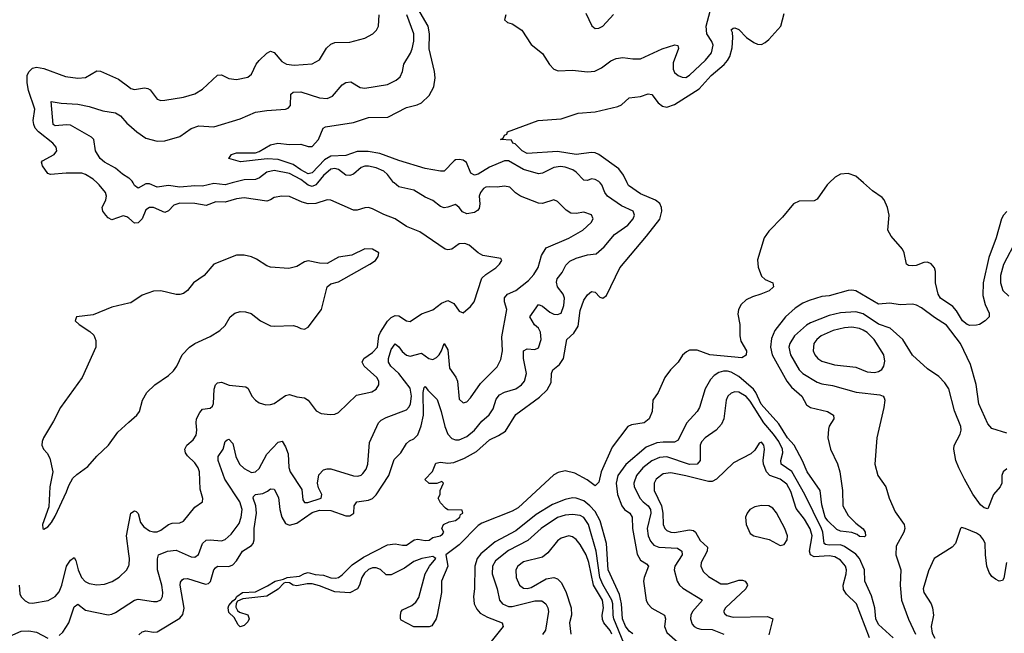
# Model space of a CAD drawing. Header units: inches. Extents: x 1694797 to 1849917, y 907313 to 1017959.
# Tile 705 of 834: x 1829422 to 1834637, y 967614 to 970865. Entities that reach past the tile are written whole.
import ezdxf

# ---------------------------------------------------------------- set-up
doc = ezdxf.new("R2010")
doc.units = ezdxf.units.IN
doc.header["$MEASUREMENT"] = 0
for name, color, linetype in [('B8926', 7, 'Continuous'), ('B8927', 7, 'Continuous'), ('B8936', 7, 'Continuous'), ('B8937', 7, 'Continuous')]:
    doc.layers.add(name, color=color, linetype=linetype)

msp = doc.modelspace()

# ---------------------------------------------------------------- linework, layer by layer
at = {"layer": 'B8926', "color": 5}
for points, elevation in [([(1830000, 969812.7), (1829990, 969821.2), (1829970, 969825.2), (1829910, 969804.2), (1829890, 969815.4), (1829877.5, 969830), (1829862.6, 969850), (1829857.7, 969870), (1829877.5, 969910), (1829882, 969930), (1829876.8, 969950), (1829843.5, 969990), (1829832.2, 970000)], 580), ([(1830000, 969362.4), (1829910, 969342), (1829810, 969300.5), (1829722, 969290), (1829716, 969270), (1829736, 969250), (1829793.7, 969213.7), (1829813.6, 969193.6), (1829824.8, 969164.8), (1829825.7, 969130), (1829752.4, 968970), (1829637, 968810), (1829601.1, 968738.9), (1829547.2, 968650), (1829541.3, 968630), (1829539.3, 968610), (1829548.2, 968590), (1829567.9, 968567.9), (1829582.2, 968542.2), (1829596.9, 968470), (1829581.3, 968390), (1829576, 968284), (1829543.1, 968190), (1829544, 968170), (1829550, 968166), (1829570, 968178), (1829590, 968200.5), (1829610, 968234), (1829670, 968363.1), (1829682, 968398), (1829703.3, 968436.7), (1829723.7, 968456.3), (1829782.5, 968497.5), (1829830, 968553.1), (1829891.6, 968610), (1829940.8, 968679.2), (1830000, 968732.3)], 620), ([(1830000, 968035.9), (1829987.5, 968130), (1830000, 968196.7)], 580), ([(1829418.6, 967870), (1829423, 967823), (1829430, 967807.2), (1829450, 967786.7), (1829470, 967775.8), (1829490, 967773.2), (1829572.8, 967787.2), (1829610, 967809.2), (1829630, 967834.7), (1829644.4, 967870), (1829670, 967970.2), (1829690, 968002.2), (1829710, 968015.8), (1829719.4, 967999.4), (1829731.4, 967950), (1829748.7, 967910), (1829769.1, 967889.1), (1829790, 967878.1), (1829830, 967870.1), (1829870, 967874.6), (1829910.9, 967889.1), (1829947.7, 967912.3), (1829988.6, 967950), (1830000, 967972.9)], 580), ([(1829630, 967602.7), (1829650, 967620.3), (1829682, 967670), (1829710, 967754.9), (1829730, 967768.7), (1829770, 967737.1), (1829890, 967712.3), (1829910, 967715.5), (1829930, 967725.2), (1830000, 967770.7)], 560), ([(1829370, 967599), (1829430, 967625.6), (1829470, 967627.7), (1829510, 967620.7), (1829570, 967587.6)], 560)]:
    msp.add_lwpolyline(points, dxfattribs=dict(at, elevation=elevation))
at = {"layer": 'B8927', "color": 5}
for points, elevation in [([(1829832.2, 970000), (1829810, 970019.8), (1829770, 970045.6), (1829750, 970052.1), (1829667.6, 970052.4), (1829585.6, 970045.6), (1829570, 970050.9), (1829541.8, 970090), (1829537.4, 970110), (1829542.5, 970117.5), (1829604.2, 970150), (1829618.5, 970170), (1829615.1, 970190), (1829597.7, 970210), (1829520.8, 970270), (1829504.4, 970290), (1829495.7, 970310), (1829493.7, 970330), (1829501.2, 970390), (1829469.2, 970490), (1829461.9, 970530), (1829461.6, 970570), (1829470.9, 970589.1), (1829490, 970608.4), (1829510, 970612.8), (1829550, 970606.7), (1829664.8, 970564.8), (1829730, 970555.9), (1829770, 970557.9), (1829830, 970594), (1829850, 970592.8), (1829944.4, 970550), (1830000, 970508.5)], 580), ([(1830000, 970026), (1829966.5, 970046.5), (1829930, 970077.8), (1829870, 970110.8), (1829848.8, 970130), (1829823, 970170), (1829814.2, 970230), (1829802.5, 970242.5), (1829690, 970305.3), (1829670, 970308.4), (1829610, 970301.7), (1829599.4, 970310), (1829588.4, 970431.6), (1829642, 970422), (1829730, 970416.5), (1829790, 970404.9), (1829862.3, 970382.3), (1829930, 970371), (1829955.5, 970355.5), (1829990, 970316.9), (1830000, 970307.8)], 560)]:
    msp.add_lwpolyline(points, dxfattribs=dict(at, elevation=elevation))
at = {"layer": 'B8936', "color": 5}
for points, elevation in [([(1830000, 967770.7), (1830030, 967790.2), (1830050, 967794.6), (1830130, 967782.6), (1830150, 967783.5), (1830168.4, 967791.6), (1830177.7, 967810), (1830180.2, 967830), (1830173.7, 967870), (1830151.2, 967950), (1830151.5, 968008.5), (1830156.4, 968030), (1830205.1, 968050), (1830250, 968054.2), (1830330, 968019.1), (1830350, 968018.2), (1830368.1, 968031.9), (1830390.4, 968089.6), (1830410, 968106.8), (1830430, 968110.1), (1830490, 968104.8), (1830510, 968110.9), (1830541, 968139), (1830583.3, 968196.7), (1830595.1, 968230), (1830600.1, 968270), (1830587.2, 968310), (1830507.5, 968430), (1830472.2, 968530), (1830473.6, 968550), (1830500.2, 968590), (1830510, 968630.5), (1830521.3, 968638.7), (1830530, 968643.1), (1830550, 968619.1), (1830566.5, 968550), (1830585.6, 968510), (1830610, 968487.8), (1830650, 968466.8), (1830670, 968469.3), (1830690, 968487.7), (1830730, 968563.2), (1830790, 968626.7), (1830811.5, 968631.5), (1830830, 968602.8), (1830844.2, 968564.2), (1830847.5, 968492.5), (1830854.2, 968470), (1830915.3, 968375.3), (1830921.6, 968321.6), (1830930, 968306.5), (1830947.8, 968307.8), (1831018.9, 968330), (1831021.4, 968350), (1831004.7, 968384.7), (1830999.3, 968410), (1831006.9, 968453.1), (1831030, 968480.2), (1831050, 968486), (1831070, 968485.4), (1831190, 968447.8), (1831212.6, 968447.4), (1831230, 968452.4), (1831239.6, 968460.4), (1831256.3, 968483.7), (1831264.9, 968510), (1831275.3, 968624.7), (1831322.7, 968730), (1831336.2, 968743.8), (1831362.1, 968757.9), (1831470, 968798.8), (1831485.3, 968814.7), (1831492.5, 968830), (1831497.8, 968870), (1831490, 968912.2), (1831430, 968991), (1831387.5, 969030), (1831374.4, 969050), (1831375.5, 969070), (1831390, 969117.7), (1831410, 969147.1), (1831430, 969132.1), (1831446.9, 969106.9), (1831470, 969087.7), (1831490, 969082.1), (1831550, 969098.2), (1831589.6, 969069.6), (1831610, 969065.5), (1831630, 969075.3), (1831642.8, 969090), (1831655.5, 969110), (1831670.4, 969150), (1831690, 969116), (1831698.9, 969019), (1831731.9, 968971.9), (1831739.8, 968950), (1831750, 968854), (1831770, 968834.4), (1831790, 968840.3), (1831810, 968861.3), (1831862.8, 968937.2), (1831950, 969025.7), (1831970, 969065.5), (1831979, 969110), (1831975.2, 969184.8), (1832001.5, 969330), (1831989.9, 969369.9), (1831990, 969392.2), (1832005.1, 969410), (1832049.9, 969430.1), (1832116.5, 969483.5), (1832145.6, 969514.4), (1832168.6, 969551.4), (1832185, 969615), (1832210, 969655.6), (1832330, 969708.1), (1832404.2, 969750), (1832448.5, 969790), (1832459.2, 969810), (1832451.2, 969831.2), (1832410, 969845.5), (1832370, 969837.6), (1832340.6, 969840.6), (1832315.6, 969855.6), (1832270, 969902.6), (1832250, 969909.7), (1832190, 969890.8), (1832170, 969893.3), (1832073.6, 969930), (1832047.5, 969947.5), (1832017.4, 969977.4), (1831990, 969982.2), (1831950, 969977.4), (1831910, 969979.9), (1831890, 969976.9), (1831877.6, 969970), (1831861.9, 969950), (1831855.1, 969930), (1831859, 969890), (1831855, 969864.9), (1831846.5, 969853.5), (1831830, 969843.1), (1831790, 969836.8), (1831766.3, 969846.3), (1831749.6, 969870), (1831730, 969886), (1831690, 969871), (1831670, 969868.4), (1831650, 969876), (1831610, 969907.1), (1831570, 969923.8), (1831510, 969962.5), (1831430, 969979.8), (1831405.3, 970000)], 560), ([(1830546.4, 970000), (1830510, 969990.3), (1830450, 969997.3), (1830390, 969982.1), (1830350, 969984.2), (1830270, 969976.8), (1830210, 969985.8), (1830150, 969977.8), (1830110, 969995.4), (1830090, 969995.2), (1830050, 969973.1), (1830030, 969986.3), (1830022.5, 970000)], 560), ([(1830053.1, 967606.9), (1830070, 967622.4), (1830090, 967627.7), (1830130, 967619.8), (1830150, 967621.8), (1830270, 967693.9), (1830285.9, 967714.1), (1830292.8, 967747.2), (1830271.4, 967868.6), (1830274.1, 967885.9), (1830282.9, 967897.1), (1830290, 967902.4), (1830310, 967904.3), (1830405.6, 967874.4), (1830421.2, 967878.8), (1830431.7, 967888.3), (1830449.2, 967950), (1830458.9, 967961.1), (1830470, 967969.3), (1830530, 967967.8), (1830550, 967977.3), (1830570, 967998.8), (1830601.4, 968050), (1830650, 968078.9), (1830658.3, 968090), (1830663.2, 968110), (1830663.6, 968170), (1830675.5, 968250), (1830673, 968290), (1830658.7, 968330), (1830660.8, 968339.2), (1830670.6, 968349.4), (1830710, 968355.6), (1830733.6, 968366.4), (1830750, 968380.2), (1830770, 968378), (1830793, 968333), (1830799.7, 968270), (1830809.5, 968229.5), (1830830, 968196.2), (1830850, 968187.3), (1830890, 968197.3), (1830970, 968253.4), (1831010, 968267), (1831070, 968265), (1831150, 968236.6), (1831170, 968236.5), (1831191.4, 968250), (1831193.4, 968290), (1831207.2, 968310), (1831270, 968318.7), (1831290, 968327.7), (1831310, 968347.7), (1831376.9, 968450), (1831404.4, 968535.6), (1831441.1, 968570), (1831470, 968620.3), (1831486.4, 968633.6), (1831510, 968643.6), (1831530, 968666.5), (1831547.4, 968712.6), (1831560.1, 968770), (1831558.6, 968890), (1831563.9, 968916.1), (1831570, 968922), (1831582.7, 968902.7), (1831632.5, 968852.5), (1831654.1, 968790), (1831673.7, 968710), (1831689.8, 968669.8), (1831710, 968646.6), (1831730, 968638.5), (1831750, 968639.2), (1831790, 968656.1), (1831829.9, 968690), (1831870, 968737.4), (1831909, 968771), (1831930, 968802.6), (1831945.2, 968854.8), (1831962.9, 968877.1), (1831990, 968892.2), (1832050, 968909.5), (1832078.9, 968930), (1832095.9, 968950), (1832106.4, 968990), (1832089.9, 969070), (1832089.9, 969110.1), (1832110, 969121.1), (1832150, 969116.9), (1832170, 969125.7), (1832182.9, 969170), (1832179.9, 969210), (1832170.4, 969230), (1832148.7, 969248.7), (1832124.2, 969290), (1832170, 969355.8), (1832190, 969347.6), (1832230, 969315), (1832250, 969305.7), (1832270, 969302.7), (1832289.3, 969310.7), (1832304.1, 969350), (1832306.7, 969390), (1832300.1, 969410), (1832270.8, 969450), (1832265, 969475), (1832268.3, 969491.6), (1832294.6, 969525.4), (1832314.7, 969565.3), (1832335.2, 969584.8), (1832370, 969601.4), (1832430, 969618.4), (1832475.8, 969624.2), (1832517.6, 969662.4), (1832572.9, 969727.1), (1832642.9, 969777.2), (1832671.7, 969810), (1832678.2, 969830), (1832670.9, 969850), (1832610, 969878.5), (1832534.7, 969930), (1832520.8, 969950), (1832505.3, 969990), (1832497, 970000)], 540), ([(1833709.5, 970000), (1833698.9, 969990), (1833646.2, 969913.8), (1833630, 969905.4), (1833550, 969903.7), (1833520.3, 969890), (1833461.3, 969818.7), (1833390, 969745.1), (1833364.2, 969710), (1833330, 969592.3), (1833333.1, 969553.1), (1833350, 969506.5), (1833370, 969488.9), (1833410.7, 969470), (1833414.9, 969450), (1833390.9, 969429.1), (1833347.7, 969410), (1833302.6, 969397.4), (1833270, 969381.1), (1833243.6, 969356.4), (1833229.2, 969330), (1833225.7, 969305.7), (1833235.6, 969250), (1833235.3, 969190), (1833242.2, 969162.2), (1833272, 969110), (1833270, 969088), (1833246, 969074), (1833078, 969090), (1833010, 969114.9), (1832970, 969114), (1832953.8, 969106.2), (1832933.1, 969086.9), (1832908.7, 969050), (1832868.9, 969010), (1832838.3, 968970), (1832803.1, 968890), (1832776, 968850), (1832771.6, 968790), (1832756.5, 968750), (1832730, 968728.9), (1832661.8, 968718.2), (1832642.4, 968710), (1832559.4, 968600.6), (1832501.6, 968470), (1832490, 968415.3), (1832470, 968395.3), (1832427.6, 968427.6), (1832362.3, 968462.3), (1832310, 968474.7), (1832273.8, 968466.2), (1832250, 968453.3), (1832061.1, 968278.9), (1832030, 968261.3), (1831870, 968197.9), (1831850, 968185.8), (1831750, 968083.4), (1831678, 968030), (1831690.2, 967970), (1831655.8, 967890), (1831656.1, 967830), (1831633.4, 967710), (1831626.8, 967690), (1831605.4, 967654.6), (1831590, 967648), (1831510, 967648.7), (1831443.1, 967683.1), (1831438, 967690), (1831438, 967710), (1831442, 967730), (1831450, 967738), (1831498, 967762), (1831520.2, 967779.8), (1831536.5, 967803.5), (1831569.3, 967930), (1831592.7, 967970), (1831626.6, 968010), (1831610, 968021.6), (1831551, 968010), (1831510, 967994.6), (1831460.6, 967959.4), (1831390, 967923.1), (1831363.5, 967923.5), (1831332.2, 967952.2), (1831310, 967960.2), (1831290, 967960.2), (1831270, 967952.1), (1831247.5, 967932.5), (1831233.5, 967910), (1831222, 967870), (1831210.2, 967850), (1831170, 967827.9), (1831090, 967833.9), (1831010, 967866.1), (1830970, 967876.2), (1830944.1, 967875.9), (1830890, 967864.9), (1830869.6, 967870), (1830850, 967881.4), (1830830, 967883.9), (1830820.6, 967879.4), (1830790, 967847.2), (1830730, 967810.8), (1830603.1, 967796.9), (1830576.1, 967783.9), (1830568.2, 967771.8), (1830566.6, 967753.4), (1830575, 967735), (1830586.2, 967726.2), (1830630, 967711.8), (1830636.8, 967690), (1830630, 967675.4), (1830610, 967655.6), (1830590, 967648.2), (1830578.7, 967658.7), (1830557.2, 967697.2), (1830530, 967723.6), (1830525.5, 967750), (1830530, 967762), (1830550, 967787), (1830564, 967796), (1830571.2, 967810), (1830601.3, 967830), (1830670, 967834.3), (1830735, 967865), (1830774.5, 967890), (1830819.5, 967900.5), (1830839, 967910), (1830903.1, 967916.9), (1830930, 967931.6), (1830950, 967935.7), (1830986.3, 967926.3), (1831030, 967922.6), (1831070, 967907.8), (1831094.4, 967905.6), (1831110, 967910.2), (1831130, 967923.8), (1831182.5, 967977.4), (1831242.7, 968017.3), (1831370, 968082.9), (1831410, 968088.8), (1831450, 968080.7), (1831470, 968081.8), (1831510.7, 968109.3), (1831530, 968113.4), (1831570, 968105.7), (1831590, 968107), (1831610, 968121.3), (1831648, 968130), (1831660.4, 968139.6), (1831668, 968150), (1831658, 968170), (1831666, 968190), (1831695.6, 968204.4), (1831730, 968211), (1831753.6, 968230), (1831756, 968244), (1831768, 968250), (1831766, 968266), (1831690, 968268), (1831676.4, 968276.4), (1831650, 968306), (1831638, 968330), (1831648, 968350), (1831648.4, 968371.6), (1831666, 968410), (1831658, 968418), (1831632, 968408), (1831590, 968408), (1831568.4, 968428.4), (1831608.9, 968471.1), (1831625.2, 968514.8), (1831650, 968521), (1831690, 968515.5), (1831720.5, 968519.5), (1831778.2, 968541.8), (1831841.8, 968578.2), (1831910, 968639.6), (1831958.3, 968661.7), (1831994.6, 968685.4), (1832050, 968772.9), (1832174.7, 968865.3), (1832215.9, 968904.1), (1832237.2, 968942.8), (1832237.8, 968990), (1832246.4, 969010), (1832281.7, 969038.3), (1832302.3, 969070), (1832318.9, 969170), (1832356.5, 969203.5), (1832378.9, 969241.1), (1832390, 969324), (1832410, 969379.1), (1832430, 969407.7), (1832450, 969424.9), (1832470, 969420.7), (1832494.4, 969394.4), (1832510, 969390.4), (1832530, 969404.4), (1832599.7, 969550), (1832742.2, 969717.8), (1832812.2, 969807.8), (1832822.9, 969850), (1832821.3, 969870), (1832811.8, 969891.8), (1832789.5, 969909.5), (1832710, 969942.7), (1832646, 969986), (1832639.5, 970000)], 520), ([(1830998.8, 970000), (1830990.5, 969989.5), (1830970, 969981.9), (1830950, 969987.6), (1830933.7, 970000)], 560), ([(1834650, 969849), (1834632.6, 969830), (1834621.9, 969810), (1834594.2, 969710), (1834555.4, 969604.6), (1834525.2, 969470), (1834523, 969403), (1834535.6, 969355.6), (1834556, 969310), (1834556, 969290), (1834536, 969270), (1834506, 969250), (1834490, 969246.6), (1834454.3, 969245.7), (1834439.5, 969250), (1834415.8, 969270), (1834383.3, 969323.3), (1834365, 969345), (1834298.5, 969390), (1834286.1, 969410), (1834271.9, 969470), (1834271.7, 969531.7), (1834266.6, 969550), (1834250, 969571.5), (1834230, 969580.3), (1834210, 969578.7), (1834170, 969562.9), (1834150, 969560.3), (1834130, 969562.7), (1834118.7, 969570), (1834107.3, 969630), (1834098.4, 969650), (1834037.5, 969717.5), (1834020.5, 969750), (1834026.5, 969830), (1834018.3, 969870), (1834000.5, 969910), (1833990, 969922.7), (1833938.3, 969958.3), (1833890.4, 970000)], 520), ([(1830000, 968196.7), (1830010, 968250.2), (1830030, 968262.6), (1830038.7, 968258.7), (1830048.5, 968248.5), (1830061.3, 968201.3), (1830078.4, 968178.5), (1830110, 968157.1), (1830130, 968151.4), (1830150, 968152.5), (1830170, 968161.1), (1830210, 968191.3), (1830230, 968197.2), (1830270, 968199.1), (1830290, 968208.9), (1830350, 968282.4), (1830389.3, 968310), (1830392.1, 968327.9), (1830377.1, 968377.1), (1830374.1, 968470), (1830367.7, 968490), (1830350, 968516.8), (1830310, 968554.8), (1830300.2, 968570), (1830297, 968590), (1830306.6, 968610), (1830340.4, 968639.6), (1830356.1, 968663.9), (1830360.2, 968690), (1830355.7, 968730), (1830358.5, 968750), (1830375.7, 968784.3), (1830390, 968801.3), (1830430, 968806.2), (1830443.1, 968816.9), (1830447.9, 968832.1), (1830451.6, 968908.4), (1830459.3, 968930), (1830470, 968940.7), (1830490, 968944.1), (1830530.7, 968929.3), (1830619.7, 968919.7), (1830631.3, 968911.3), (1830651.5, 968870), (1830670, 968848.9), (1830690, 968834.9), (1830724.8, 968824.8), (1830750, 968825.5), (1830770, 968832.1), (1830830, 968874.8), (1830850, 968879), (1830890, 968866.8), (1830930, 968862.5), (1830950.2, 968850), (1830992.1, 968792.1), (1831018.5, 968778.5), (1831066.9, 968773.1), (1831090, 968774.9), (1831110, 968783.1), (1831204.8, 968875.2), (1831287.1, 968892.9), (1831310, 968907.7), (1831323.9, 968930), (1831324.5, 968950), (1831312.8, 968970), (1831246.5, 969030), (1831236.5, 969050), (1831244.4, 969070), (1831290, 969102), (1831316.2, 969130), (1831324.7, 969190), (1831331.9, 969210), (1831370, 969267.2), (1831390, 969287.8), (1831410, 969298), (1831430, 969296.9), (1831470, 969269.1), (1831490, 969265.5), (1831550, 969306.7), (1831610, 969327.9), (1831656.7, 969363.3), (1831690, 969376.5), (1831721.4, 969361.4), (1831750, 969320.4), (1831770, 969312.7), (1831810, 969345.7), (1831829.7, 969370), (1831870, 969494.9), (1831890, 969515.5), (1831942.9, 969550), (1831963.7, 969570), (1831976, 969590), (1831970, 969599), (1831875.2, 969615.2), (1831850, 969629.7), (1831802.4, 969670), (1831779.3, 969679.3), (1831750, 969677.8), (1831710, 969649.8), (1831690, 969645.2), (1831674.5, 969650), (1831540.5, 969740.5), (1831470, 969768.4), (1831410.4, 969810.4), (1831350, 969833.6), (1831290, 969863.7), (1831270, 969869.8), (1831250, 969869), (1831210, 969856), (1831190, 969856.5), (1831069.1, 969909.1), (1831050, 969910.6), (1830990, 969891.2), (1830950, 969889.8), (1830918.5, 969898.5), (1830850, 969927.6), (1830810.8, 969930.8), (1830770, 969922.4), (1830750, 969909.8), (1830730, 969904), (1830610, 969920.9), (1830570, 969915.3), (1830510, 969897.8), (1830460.5, 969899.5), (1830410, 969881.2), (1830350, 969891.7), (1830270, 969893.2), (1830238.1, 969881.9), (1830210, 969851.8), (1830190, 969843.7), (1830130, 969870.6), (1830109.6, 969870.4), (1830090, 969857.6), (1830070.6, 969810), (1830050, 969787.9), (1830030, 969787.2), (1830000, 969812.7)], 580), ([(1834702.2, 969697.8), (1834632.7, 969567.3), (1834617.4, 969510), (1834617.1, 969470), (1834629.6, 969430), (1834661, 969401)], 540), ([(1830000, 968732.3), (1830042, 968770), (1830056, 968790), (1830072.7, 968850), (1830095.8, 968890), (1830137.2, 968930), (1830210, 968979.8), (1830235.7, 969004.3), (1830254.7, 969030), (1830282.9, 969090), (1830321.2, 969130), (1830350, 969149.4), (1830430, 969186.5), (1830481.9, 969218.1), (1830510, 969245.7), (1830536.8, 969290), (1830562, 969310), (1830590, 969318.6), (1830617.2, 969317.2), (1830648, 969308), (1830698, 969270), (1830750, 969243.8), (1830770, 969240.9), (1830870, 969244.9), (1830890, 969240.3), (1830910, 969228.7), (1830930, 969225.3), (1830950, 969235.8), (1831019.4, 969330), (1831050, 969450.4), (1831070, 969466), (1831110, 969476.1), (1831275.6, 969570), (1831305.6, 969590), (1831320.7, 969610), (1831323.7, 969630), (1831290, 969649.6), (1831250, 969650.7), (1831181.8, 969618.1), (1831110, 969606.3), (1831050, 969573.5), (1831010, 969574.4), (1830950, 969586.8), (1830930, 969582.3), (1830890, 969556.5), (1830847.2, 969547.2), (1830750, 969554.6), (1830730, 969560.3), (1830676.4, 969596.4), (1830650, 969608.4), (1830610, 969617), (1830570, 969617.8), (1830450.7, 969569.3), (1830398.9, 969510), (1830341.7, 969470), (1830310.3, 969430), (1830290, 969415.1), (1830270, 969408.3), (1830250, 969409.7), (1830170, 969428.3), (1830130, 969427.3), (1830070, 969405.4), (1830010, 969364.7), (1830000, 969362.4)], 620), ([(1834650, 968675), (1834570, 968698.3), (1834550, 968724.2), (1834501.3, 968830), (1834487.5, 968932.5), (1834457.5, 969037.5), (1834404.8, 969150), (1834330, 969247.3), (1834267.1, 969287.1), (1834199, 969339), (1834172.6, 969352.6), (1834150, 969357.6), (1834085.9, 969354.1), (1834030, 969362.6), (1833970, 969357), (1833850, 969427.7), (1833830, 969432.4), (1833810, 969430.9), (1833710, 969402.3), (1833670, 969398.2), (1833603.4, 969376.6), (1833570, 969362.5), (1833530, 969335.8), (1833477.1, 969290), (1833422.3, 969217.7), (1833403.5, 969176.5), (1833398.5, 969130), (1833407.3, 969090), (1833485.8, 968950), (1833510, 968917.5), (1833564.8, 968870), (1833590, 968824.2), (1833610.8, 968810.8), (1833700.4, 968790), (1833731.8, 968770), (1833733.8, 968750), (1833710, 968711.6), (1833705, 968695), (1833702.7, 968650), (1833715.7, 968590), (1833752.5, 968512.5), (1833765.7, 968470), (1833780.1, 968370), (1833782, 968290), (1833810, 968237.6), (1833850, 968197), (1833890, 968168.2), (1833899.6, 968150), (1833902.4, 968130), (1833895.6, 968124.4), (1833870, 968127.5), (1833857.3, 968137.3), (1833830, 968147.5), (1833770, 968155.8), (1833750, 968163.7), (1833701.4, 968210), (1833687.8, 968230), (1833670, 968294.7), (1833662.1, 968370), (1833592.2, 968470), (1833568.7, 968528.7), (1833524.1, 968610), (1833487.8, 968650), (1833443.2, 968723.2), (1833348.8, 968828.8), (1833320.9, 968890), (1833307.7, 968907.7), (1833230, 968974.4), (1833190, 968998.1), (1833170, 969003.4), (1833150, 969003.2), (1833124.6, 968995.4), (1833100.5, 968979.5), (1833080.9, 968959.1), (1833052.6, 968910), (1833022.2, 968810), (1833010.2, 968790), (1832953.1, 968726.9), (1832910, 968637.3), (1832890, 968626.5), (1832830, 968627.4), (1832797, 968623), (1832739.1, 968600.9), (1832631.5, 968508.5), (1832590.7, 968449.3), (1832580.6, 968410), (1832588.9, 968350), (1832611.9, 968290), (1832625.9, 968270), (1832654, 968250), (1832665.2, 968230), (1832668.1, 968170), (1832692.6, 968032.6), (1832710, 968002), (1832742.3, 967982.3), (1832752, 967970), (1832729.7, 967910.3), (1832726.4, 967890), (1832739.6, 967790), (1832748.1, 967770), (1832770, 967747.1), (1832837.3, 967710), (1832841.9, 967690), (1832837.5, 967650), (1832850, 967619.2), (1832906.9, 967566.9)], 540), ([(1834650, 968485.4), (1834630.2, 968469.8), (1834624.5, 968450), (1834624.5, 968410), (1834614.2, 968390), (1834579.8, 968350), (1834550, 968273.6), (1834530, 968278.2), (1834510, 968294), (1834470, 968351.9), (1834426.7, 968430), (1834395.2, 968490), (1834380.8, 968530), (1834369.9, 968590), (1834371.4, 968608.6), (1834403.1, 968670), (1834408.7, 968690), (1834407, 968710), (1834372.4, 968792.4), (1834343.1, 968910), (1834321.8, 968941.8), (1834290, 968974), (1834230, 969014.7), (1834150, 969087.8), (1834099.2, 969170), (1834033.1, 969230), (1833970, 969252.5), (1833890, 969307), (1833850, 969317.7), (1833770, 969311.1), (1833710, 969298.6), (1833610, 969259.6), (1833590, 969247.1), (1833525.1, 969190), (1833500.4, 969150), (1833496, 969130), (1833503.9, 969090), (1833549.6, 969010), (1833569.7, 968989.7), (1833645.2, 968945.2), (1833670, 968936.3), (1833726.7, 968926.7), (1833852.4, 968892.4), (1833977.2, 968877.2), (1833995.8, 968870), (1834001.1, 968861.1), (1834004.7, 968850), (1833998.2, 968810), (1833961.7, 968650), (1833950.4, 968509.6), (1833967, 968450), (1834010.2, 968390.2), (1834026.3, 968330), (1834058.2, 968258.2), (1834106, 968190), (1834110.3, 968170), (1834104.6, 968150), (1834064.8, 968075.2), (1834062.7, 968030), (1834088.4, 967950), (1834084.8, 967870), (1834092.3, 967790), (1834128.9, 967688.9), (1834166.4, 967610)], 560), ([(1834048.7, 967590), (1833970, 967660.5), (1833956.7, 967690), (1833950.8, 967750), (1833933.3, 967813.3), (1833898.6, 967890), (1833896.3, 967950), (1833869, 968010), (1833850, 968033.5), (1833790, 968074.3), (1833770, 968082.3), (1833710, 968081.6), (1833690, 968084.6), (1833683.2, 968090), (1833676.1, 968150), (1833668.3, 968170), (1833580.8, 968350), (1833512.1, 968472.1), (1833455.2, 968510), (1833453.8, 968530), (1833463.9, 968570), (1833462.1, 968590), (1833442.9, 968630), (1833415.2, 968670), (1833363.3, 968730), (1833290, 968844.6), (1833270, 968868), (1833230, 968891.9), (1833210, 968893.1), (1833190, 968885.5), (1833173, 968870), (1833163.5, 968850), (1833151, 968750), (1833138.2, 968721.8), (1833110.4, 968690), (1833053.1, 968650), (1833032.2, 968627.8), (1833025.7, 968610), (1833025.4, 968530), (1833010, 968510.8), (1832970, 968508.8), (1832850, 968549.5), (1832810, 968545.9), (1832770, 968527.2), (1832723.1, 968490), (1832689, 968450), (1832674, 968410), (1832676.4, 968390), (1832708.8, 968328.8), (1832723.3, 968310), (1832750, 968290), (1832763.3, 968270), (1832765.5, 968250), (1832745.2, 968170), (1832749.7, 968130), (1832762.2, 968102.2), (1832781.2, 968081.2), (1832807.2, 968070), (1832905, 968065), (1832929.1, 968050), (1832930.2, 968030), (1832891.7, 967970), (1832888.5, 967950), (1832903.8, 967890), (1832916.5, 967870), (1832934.1, 967854.1), (1833037.8, 967790), (1832986, 967730), (1832976.2, 967710), (1832974.8, 967690), (1832983.3, 967663.3), (1832994.4, 967650), (1833010, 967641.3), (1833030, 967636.3), (1833090, 967634.2), (1833151.7, 967610)], 560), ([(1833923.2, 967590), (1833854.5, 967770), (1833801, 967821), (1833785.7, 967845.7), (1833784, 967870), (1833799.6, 967930), (1833800.9, 967950), (1833795.3, 967970), (1833770, 968001), (1833738.7, 968018.7), (1833710, 968024.6), (1833630, 968019.6), (1833609.7, 968029.7), (1833605.4, 968050), (1833618.9, 968130), (1833608.1, 968168.1), (1833578.8, 968218.8), (1833534.5, 968274.5), (1833506.1, 968366.1), (1833484.3, 968404.3), (1833450.4, 968430.4), (1833394.3, 968450), (1833376.7, 968470), (1833361.8, 968510), (1833359.3, 968530), (1833366, 968590), (1833362.4, 968610), (1833350, 968627), (1833339.3, 968620.7), (1833316, 968584), (1833295.1, 968564.9), (1833202.7, 968517.3), (1833113, 968430), (1833090, 968418.7), (1833070, 968418.9), (1832950, 968449.2), (1832870, 968463.7), (1832830, 968458.4), (1832792.6, 968430), (1832782.9, 968410), (1832781.7, 968370), (1832820.9, 968290), (1832828.5, 968250), (1832829.2, 968190), (1832838.2, 968170), (1832850, 968158.2), (1832870.1, 968150.1), (1832890, 968148.7), (1832970, 968161.7), (1832990, 968158.3), (1833001, 968150), (1833026, 968106), (1833063.9, 968070), (1833062.8, 968050), (1833031.8, 967990), (1833028.9, 967970), (1833041.1, 967941.1), (1833070, 967914.6), (1833135.7, 967875.7), (1833170, 967875.7), (1833230, 967896), (1833250, 967896.1), (1833264.2, 967890), (1833274.8, 967874.8), (1833277.1, 967870), (1833267.8, 967850), (1833159.4, 967750), (1833149.2, 967730), (1833156.6, 967716.6), (1833167.8, 967707.8), (1833200.5, 967700.5), (1833382.7, 967702.7), (1833410.1, 967690.1), (1833390, 967605.7)], 580), ([(1832670, 967611.6), (1832650, 967625), (1832630, 967652.8), (1832614.6, 967690), (1832609.3, 967770), (1832598.9, 967818.9), (1832538.9, 967950), (1832530, 968089.6), (1832495.7, 968210), (1832470, 968260.1), (1832442.2, 968290), (1832410, 968315.1), (1832370, 968330.4), (1832350, 968331.8), (1832310, 968323.2), (1832243.9, 968296.1), (1832156.8, 968243.2), (1832050, 968157), (1831940.8, 968099.2), (1831864.3, 968035.7), (1831845.2, 968010), (1831832.1, 967970), (1831830.7, 967850), (1831825.1, 967810), (1831828.1, 967770), (1831842.2, 967742.2), (1831861.5, 967721.5), (1831899, 967699), (1831978, 967670), (1831982.3, 967650), (1831918.2, 967570)], 540), ([(1832622.5, 967562.5), (1832569.4, 967690), (1832564.9, 967710), (1832563.8, 967770), (1832558.6, 967790), (1832510, 967872.7), (1832494.6, 967910), (1832474.5, 968050), (1832435, 968190), (1832410, 968227.2), (1832390, 968238.6), (1832350, 968244.3), (1832310, 968240.1), (1832270, 968227), (1832183.5, 968170), (1832113.6, 968106.4), (1832010, 968052.5), (1831942.1, 967997.9), (1831925.7, 967970), (1831923.4, 967930), (1831951.4, 967850), (1831962.3, 967790), (1831978.4, 967770), (1832010, 967756), (1832030, 967755.4), (1832150, 967785.8), (1832186.6, 967786.6), (1832208, 967770), (1832218.6, 967750), (1832222.8, 967730), (1832207, 967630), (1832190, 967608.2)], 560), ([(1834649.2, 967989.2), (1834634.3, 967905.7), (1834626.6, 967893.4), (1834610, 967891.2), (1834590, 967900.3), (1834570, 967915.3), (1834556.2, 967936.2), (1834544, 967970), (1834536.4, 968030), (1834535.6, 968090), (1834526.4, 968110), (1834510, 968129.7), (1834490, 968144.4), (1834430, 968169.6), (1834410, 968175.1), (1834404, 968170), (1834379, 968090), (1834360.9, 968070), (1834265, 968010), (1834234.5, 967945.5), (1834207, 967850), (1834211, 967830), (1834249.5, 967770), (1834256.6, 967750), (1834261.3, 967710), (1834250.1, 967650), (1834255.6, 967615.6), (1834269, 967589)], 580), ([(1832558.5, 967610), (1832548.9, 967628.9), (1832514.9, 967670), (1832508, 967688), (1832507.2, 967710), (1832514.3, 967750), (1832508.4, 967790), (1832461.8, 967870), (1832435.7, 967990), (1832421.6, 968030), (1832390, 968085.2), (1832370, 968110.7), (1832350, 968124.8), (1832330, 968129.8), (1832290, 968118.6), (1832270, 968104.5), (1832218.9, 968041.1), (1832190, 968017.8), (1832090, 967992.4), (1832060.6, 967970), (1832049.4, 967950), (1832051.5, 967910), (1832068.7, 967868.7), (1832090, 967853.2), (1832110, 967852), (1832130, 967857.5), (1832210, 967902.8), (1832250, 967909.5), (1832270, 967902.6), (1832290, 967882.6), (1832315.2, 967835.2), (1832341.9, 967750), (1832344, 967710), (1832334.3, 967670), (1832340.1, 967610)], 580), ([(1830000, 967972.9), (1830002.4, 967977.6), (1830003.4, 968010), (1830000, 968035.9)], 580)]:
    msp.add_lwpolyline(points, dxfattribs=dict(at, elevation=elevation))
for points, elevation in [([(1833830, 969235.8), (1833790, 969232.1), (1833730, 969218.5), (1833667.6, 969190), (1833643, 969170), (1833628.7, 969150), (1833625, 969110), (1833632.9, 969090), (1833648.3, 969070), (1833670, 969056.3), (1833737.2, 969037.2), (1833850, 969024.3), (1833910, 968999.3), (1833950, 968996.6), (1833970, 969001.7), (1833987.4, 969012.6), (1833999.4, 969030), (1834004.1, 969055.9), (1833998.9, 969090), (1833947.5, 969170), (1833910, 969207.7), (1833890, 969220.7), (1833870, 969229.4)], 580), ([(1833350, 968291.9), (1833315.5, 968284.5), (1833289.1, 968270), (1833274, 968250), (1833266.5, 968230), (1833270.2, 968190), (1833290, 968143.6), (1833310.1, 968130.1), (1833390.8, 968110.8), (1833450, 968078.7), (1833470, 968084.6), (1833487.6, 968110), (1833488.8, 968131.2), (1833474.7, 968170), (1833430, 968251.9), (1833410, 968278), (1833390, 968288.7)], 620)]:
    msp.add_lwpolyline(points, close=True, dxfattribs=dict(at, elevation=elevation))
at = {"layer": 'B8937', "color": 5}
for points, elevation in [([(1832497, 970000), (1832490, 970008.4), (1832470, 970018.7), (1832450, 970021.2), (1832430, 970013.1), (1832410, 970014), (1832370, 970057.8), (1832351, 970070), (1832310, 970083.7), (1832286.4, 970086.4), (1832250, 970081.3), (1832190, 970052), (1832170, 970048.8), (1832090, 970070.7), (1832010, 970116.7), (1831990, 970116.8), (1831910, 970082.9), (1831850, 970047), (1831830, 970040.6), (1831811.7, 970051.7), (1831788.5, 970108.5), (1831770, 970120.5), (1831750, 970124.2), (1831730, 970123), (1831722.3, 970117.7), (1831670, 970061.8), (1831650, 970062.2), (1831570, 970076.8), (1831430, 970118.9), (1831330, 970155.9), (1831266.9, 970166.9), (1831210, 970166.2), (1831150, 970146), (1831070, 970141.5), (1831036.9, 970123.1), (1830970, 970052.8), (1830950, 970048.7), (1830910, 970069.4), (1830870, 970098.5), (1830790, 970124), (1830732.5, 970127.5), (1830592.1, 970112.1), (1830529.2, 970130), (1830542.9, 970150), (1830570, 970160.2), (1830670, 970159.7), (1830690, 970166.3), (1830750, 970201.6), (1830788.4, 970211.6), (1830850, 970204.3), (1830910, 970204.8), (1830950, 970192.8), (1830970, 970193.4), (1831004.5, 970230), (1831029.8, 970290), (1831042.1, 970297.9), (1831190, 970319.8), (1831270, 970346.2), (1831372.1, 970347.9), (1831470, 970399), (1831526.5, 970413.5), (1831550, 970424.2), (1831590, 970462.4), (1831615, 970510), (1831622.8, 970557.2), (1831619.4, 970590), (1831590.9, 970710), (1831592.7, 970790), (1831584.7, 970830), (1831493.1, 970990)], 540), ([(1830000, 970307.8), (1830041.7, 970270), (1830090, 970236.5), (1830150, 970221.8), (1830190, 970222.4), (1830270, 970246.4), (1830330, 970288.2), (1830370, 970302), (1830450, 970297.4), (1830590, 970339.7), (1830670, 970375.5), (1830730, 970384.6), (1830830, 970390.2), (1830843.6, 970396.4), (1830856, 970410), (1830858.2, 970470), (1830870, 970481.8), (1830910, 970483.3), (1831010, 970450.2), (1831050, 970447), (1831079.4, 970460.6), (1831130, 970519.1), (1831150, 970532.4), (1831175.6, 970535.6), (1831225.9, 970505.9), (1831250, 970502), (1831370, 970522.4), (1831415.7, 970544.3), (1831437.1, 970562.9), (1831448.6, 970590), (1831456.9, 970630), (1831492.5, 970687.5), (1831500.7, 970710), (1831508.5, 970751.5), (1831509.8, 970790), (1831471.5, 970890)], 560), ([(1830000, 970508.5), (1830010, 970501), (1830030, 970495.4), (1830083, 970503), (1830100.4, 970500.4), (1830112.9, 970492.9), (1830150, 970443.1), (1830170, 970436), (1830190, 970438.3), (1830290, 970455.2), (1830350, 970472.7), (1830390, 970496.5), (1830470, 970570.2), (1830490, 970572.9), (1830530, 970553.1), (1830570, 970547.6), (1830630, 970560.3), (1830650, 970576.3), (1830674.8, 970630), (1830690, 970649), (1830730, 970687.6), (1830750, 970697.4), (1830770, 970690.3), (1830810, 970644), (1830834.8, 970630), (1830876.1, 970623.9), (1830970, 970631.7), (1831010, 970652.4), (1831046.6, 970713.4), (1831070, 970735.8), (1831090, 970743.5), (1831170, 970745.6), (1831250, 970767.1), (1831292.8, 970790), (1831312.4, 970810), (1831322.7, 970830), (1831325.6, 970890)], 580), ([(1832639.5, 970000), (1832620.6, 970040.6), (1832594.4, 970074.4), (1832490, 970150.7), (1832470, 970159.2), (1832450, 970161.2), (1832370, 970149.9), (1832270, 970165.8), (1832110, 970155.8), (1832083.5, 970170), (1832046.9, 970206.9), (1832034, 970210), (1832026, 970226), (1831968, 970230), (1831982, 970238), (1831990, 970254), (1832002, 970258), (1832006, 970270), (1832168, 970330), (1832290, 970338.9), (1832379, 970370), (1832470, 970377.4), (1832590, 970404.3), (1832610, 970414.2), (1832650, 970450.2), (1832710, 970457.4), (1832750, 970471.7), (1832770, 970468.8), (1832804.2, 970424.2), (1832827.1, 970407.1), (1832850, 970402.2), (1832890, 970416.1), (1833021.4, 970498.6), (1833084.3, 970570), (1833152.2, 970627.8), (1833170.8, 970649.2), (1833182.7, 970670), (1833195.1, 970715.1), (1833199.3, 970770), (1833196.6, 970796.6), (1833189.7, 970810.3), (1833200.5, 970819.5), (1833210, 970821.6), (1833230, 970812.4), (1833270.9, 970770.9), (1833310, 970744.2), (1833330, 970735.2), (1833350, 970734), (1833370, 970743.2), (1833390, 970760.2), (1833453.8, 970830), (1833470, 970898)], 520), ([(1831996.4, 970890), (1831990, 970864.7), (1832004.7, 970850), (1832030, 970843.8), (1832081.6, 970810), (1832130, 970733), (1832190, 970685.5), (1832227.8, 970627.8), (1832250, 970603), (1832273.7, 970593.7), (1832350, 970597.8), (1832430, 970589.3), (1832468, 970592), (1832503.6, 970610), (1832553.4, 970646.6), (1832581.2, 970658.8), (1832615.6, 970664.4), (1832670, 970656.9), (1832710, 970658.2), (1832824.5, 970710), (1832891.8, 970731.8), (1832907.9, 970727.9), (1832911.9, 970711.9), (1832883.5, 970636.5), (1832882.5, 970602.5), (1832890, 970585.8), (1832910, 970569.2), (1832930, 970559.7), (1832950, 970559.3), (1832970, 970570.2), (1833054.8, 970650), (1833085.7, 970690), (1833094.3, 970730), (1833087.3, 970750), (1833061.4, 970790), (1833057.4, 970830), (1833079, 970910)], 540), ([(1832419.8, 970899.8), (1832451.9, 970831.9), (1832470, 970817.7), (1832490, 970820.2), (1832510, 970831.3), (1832567.2, 970892.8)], 560), ([(1831405.3, 970000), (1831402.4, 970002.4), (1831370, 970044.8), (1831350, 970062.2), (1831310, 970079.9), (1831270, 970088.6), (1831250, 970088.5), (1831230, 970082), (1831190, 970047.4), (1831170, 970038.8), (1831150, 970041.3), (1831110, 970070.5), (1831090, 970076.6), (1831070, 970072.9), (1831030, 970039.2), (1830998.8, 970000)], 560), ([(1830933.7, 970000), (1830910, 970018.1), (1830850.5, 970050), (1830770, 970065.2), (1830730, 970057.7), (1830692.5, 970027.5), (1830670, 970018.9), (1830610, 970016.9), (1830546.4, 970000)], 560), ([(1833890.4, 970000), (1833850, 970035.2), (1833810, 970050.5), (1833770, 970045.7), (1833741.5, 970030), (1833709.5, 970000)], 520), ([(1830022.5, 970000), (1830017, 970010), (1830003.7, 970023.7), (1830000, 970026)], 560)]:
    msp.add_lwpolyline(points, dxfattribs=dict(at, elevation=elevation))

doc.saveas('drawing.dxf')
